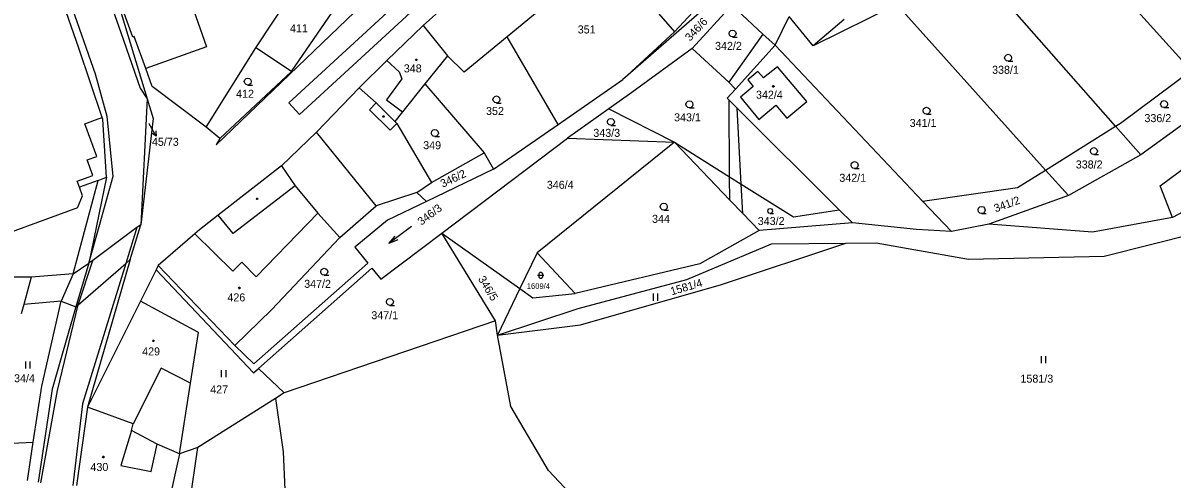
# Model space of a CAD drawing. Extents: x -609861 to -605046, y -1120287 to -1116307.
# Drawn here: x -607249.2 to -607005, y -1119513.1 to -1119416.3 of the extents above; entities that cross this region are included whole.
import ezdxf

# ---------------------------------------------------------------- set-up
doc = ezdxf.new("R2010")
doc.units = 0
for name, color, linetype in [('Vrstva 1', 7, 'Continuous'), ('Vrstva 2', 7, 'Continuous'), ('Vrstva 3', 7, 'Continuous'), ('Vrstva 4', 7, 'Continuous'), ('Vrstva 5', 7, 'Continuous'), ('Vrstva 7', 7, 'Continuous')]:
    doc.layers.add(name, color=color, linetype=linetype)

msp = doc.modelspace()

# ---------------------------------------------------------------- linework, layer by layer
at = {"layer": 'Vrstva 1'}
for p, q in [((-607237.33, -1119421.61), (-607253.59, -1119375.28)), ((-607001.13, -1119426.36), (-607038.14, -1119385.31)), ((-607236.44, -1119395.61), (-607228.46, -1119418.25)), ((-607017.22, -1119438.2), (-607052.5, -1119398.06)), ((-607231.75, -1119402.89), (-607222.82, -1119432.37)), ((-607225.88, -1119419.25), (-607231.75, -1119402.89)), ((-607148.59, -1119402.8), (-607164.25, -1119416.76)), ((-607124.65, -1119402.22), (-607110.88, -1119418.17)), ((-607095.15, -1119405), (-607121.84, -1119428.29)), ((-607199.77, -1119421.56), (-607190.51, -1119407.49)), ((-607110.88, -1119418.17), (-607101.94, -1119408.54)), ((-607192.19, -1119426.58), (-607182.74, -1119412.74)), ((-607098.67, -1119412.49), (-607107.15, -1119421.67)), ((-607098.67, -1119412.49), (-607092.1, -1119418.62)), ((-607063.63, -1119412.31), (-607081.39, -1119421.12)), ((-607032.07, -1119447.49), (-607063.63, -1119412.31)), ((-607139.58, -1119413.63), (-607146.4, -1119419.17)), ((-607089.51, -1119420.98), (-607086.49, -1119414.89)), ((-607081.39, -1119421.12), (-607086.49, -1119414.89)), ((-607074.87, -1119415.55), (-607081.39, -1119421.12)), ((-607164.25, -1119416.76), (-607171.92, -1119424.22)), ((-607164.25, -1119416.76), (-607159.04, -1119423.2)), ((-607121.84, -1119428.29), (-607110.88, -1119418.17)), ((-607225.59, -1119419.12), (-607225.88, -1119419.25)), ((-607223.11, -1119425.93), (-607225.59, -1119419.12)), ((-607146.4, -1119419.17), (-607155.56, -1119426.67)), ((-607135.57, -1119437.81), (-607146.4, -1119419.17)), ((-607092.1, -1119418.62), (-607089.51, -1119420.98)), ((-607232.4, -1119436.31), (-607237.33, -1119421.61)), ((-607210.31, -1119438.36), (-607199.77, -1119421.56)), ((-607192.19, -1119426.58), (-607199.77, -1119421.56)), ((-607107.15, -1119421.67), (-607119.95, -1119431.03)), ((-607099.31, -1119428.81), (-607107.15, -1119421.67)), ((-607089.51, -1119420.98), (-607097.95, -1119430.33)), ((-607058.19, -1119454.08), (-607089.51, -1119420.98)), ((-607007.72, -1119450.85), (-606967.9, -1119420.89)), ((-607171.92, -1119424.22), (-607177.8, -1119430)), ((-607159.04, -1119423.2), (-607163.85, -1119429.17)), ((-607155.56, -1119426.67), (-607159.04, -1119423.2)), ((-607221.76, -1119429.72), (-607223.11, -1119425.93)), ((-607207.44, -1119440.79), (-607192.19, -1119426.58)), ((-607093.2, -1119426.58), (-607095.29, -1119428.36)), ((-607091.95, -1119427.92), (-607093.2, -1119426.58)), ((-607089.02, -1119425.54), (-607091.95, -1119427.92)), ((-607082.74, -1119432.9), (-607089.02, -1119425.54)), ((-607016.14, -1119437.52), (-607001.13, -1119426.36)), ((-607210.31, -1119438.36), (-607221.76, -1119429.72)), ((-607177.8, -1119430), (-607186.85, -1119439.42)), ((-607177.8, -1119430), (-607174.21, -1119433.22)), ((-607163.85, -1119429.17), (-607168.64, -1119435.15)), ((-607163.85, -1119429.17), (-607151.3, -1119443.8)), ((-607135.57, -1119437.81), (-607121.84, -1119428.29)), ((-607097.95, -1119430.33), (-607099.67, -1119432.23)), ((-607097.95, -1119430.33), (-607099.31, -1119428.81)), ((-607094.13, -1119429.78), (-607096.87, -1119432.02)), ((-607095.29, -1119428.36), (-607094.13, -1119429.78)), ((-607222.82, -1119432.37), (-607224.2, -1119459.11)), ((-607222.82, -1119432.37), (-607221.57, -1119436.51)), ((-607119.95, -1119431.03), (-607124.82, -1119434.49)), ((-607099.67, -1119432.23), (-607099.28, -1119432.62)), ((-607099.28, -1119432.62), (-607097.53, -1119434.36)), ((-607096.87, -1119432.02), (-607092.98, -1119436.72)), ((-606995.61, -1119432.48), (-607011.88, -1119444.28)), ((-607174.21, -1119433.22), (-607170.24, -1119437.15)), ((-607168.64, -1119435.15), (-607170.24, -1119437.15)), ((-607124.82, -1119434.49), (-607133.56, -1119440.71)), ((-607124.82, -1119434.49), (-607110.88, -1119441.56)), ((-607097.53, -1119434.36), (-607075.89, -1119455.94)), ((-607092.98, -1119436.72), (-607089.32, -1119433.7)), ((-607089.32, -1119433.7), (-607087.04, -1119436.46)), ((-607087.04, -1119436.46), (-607082.74, -1119432.9)), ((-607232.24, -1119436.78), (-607232.4, -1119436.31)), ((-607231.44, -1119449.01), (-607232.24, -1119436.78)), ((-607221.57, -1119436.51), (-607224.2, -1119459.11)), ((-607170.24, -1119437.15), (-607169.81, -1119437.57)), ((-607169.81, -1119437.57), (-607162.47, -1119450.1)), ((-607017.22, -1119438.2), (-607016.14, -1119437.52)), ((-606966.05, -1119436.64), (-607005.12, -1119457.56)), ((-607207.44, -1119440.79), (-607210.31, -1119438.36)), ((-607186.85, -1119439.42), (-607194.35, -1119446.56)), ((-607174.25, -1119455.12), (-607186.85, -1119439.42)), ((-607149.3, -1119447.33), (-607135.57, -1119437.81)), ((-607032.07, -1119447.49), (-607017.22, -1119438.2)), ((-607011.88, -1119444.28), (-607017.22, -1119438.2)), ((-607160.27, -1119460.89), (-607133.56, -1119440.71)), ((-607110.88, -1119441.56), (-607140.02, -1119465.08)), ((-607133.56, -1119440.71), (-607110.88, -1119441.56)), ((-607099.12, -1119453.85), (-607110.88, -1119441.56)), ((-607110.88, -1119441.56), (-607099.16, -1119448.93)), ((-607162.47, -1119450.1), (-607151.3, -1119443.8)), ((-607151.3, -1119443.8), (-607149.3, -1119447.33)), ((-607011.88, -1119444.28), (-607027.23, -1119452.88)), ((-607194.35, -1119446.56), (-607207.78, -1119457.09)), ((-607149.3, -1119447.33), (-607163.53, -1119454.16)), ((-607238.57, -1119469.54), (-607233.22, -1119449.68)), ((-607233.22, -1119449.68), (-607237.2, -1119451.15)), ((-607231.44, -1119449.01), (-607235.21, -1119467.26)), ((-607233.22, -1119449.68), (-607231.44, -1119449.01)), ((-607099.16, -1119448.93), (-607096.69, -1119450.49)), ((-607038.04, -1119451.22), (-607032.07, -1119447.49)), ((-607027.23, -1119452.88), (-607032.07, -1119447.49)), ((-607236.55, -1119452.93), (-607237.2, -1119451.15)), ((-607165.56, -1119452.22), (-607162.47, -1119450.1)), ((-607163.53, -1119454.16), (-607165.56, -1119452.22)), ((-607096.69, -1119450.49), (-607085.63, -1119457.44)), ((-607058.19, -1119454.08), (-607038.04, -1119451.22)), ((-607005.12, -1119457.56), (-607007.72, -1119450.85)), ((-607237.63, -1119455.51), (-607236.55, -1119452.93)), ((-607163.53, -1119454.16), (-607171.83, -1119458.14)), ((-607096.36, -1119456.74), (-607099.12, -1119453.85)), ((-607052.07, -1119460.54), (-607058.19, -1119454.08)), ((-607027.23, -1119452.88), (-607044.09, -1119459)), ((-607237.63, -1119455.51), (-607257.48, -1119462.76)), ((-607207.78, -1119457.09), (-607211.7, -1119460.15)), ((-607181.92, -1119461.79), (-607174.25, -1119455.12)), ((-607092.9, -1119460.35), (-607096.36, -1119456.74)), ((-607085.63, -1119457.44), (-607075.89, -1119455.94)), ((-607075.89, -1119455.94), (-607073.1, -1119458.72)), ((-607226.43, -1119466.51), (-607224.2, -1119459.11)), ((-607224.2, -1119459.11), (-607225.02, -1119459.72)), ((-607171.83, -1119458.14), (-607178.78, -1119463.85)), ((-607073.1, -1119458.72), (-607092.9, -1119460.35)), ((-607059.46, -1119460.09), (-607073.1, -1119458.72)), ((-607044.09, -1119459), (-607052.07, -1119460.54)), ((-607022.08, -1119460.71), (-607044.09, -1119459)), ((-607005.12, -1119457.56), (-607022.08, -1119460.71)), ((-607225.02, -1119459.72), (-607234.41, -1119466.67)), ((-607212.7, -1119461.03), (-607220.47, -1119467.79)), ((-607211.7, -1119460.15), (-607212.7, -1119461.03)), ((-607196.46, -1119477.15), (-607181.92, -1119461.79)), ((-607173.2, -1119470.65), (-607160.27, -1119460.89)), ((-607148.85, -1119479.47), (-607160.27, -1119460.89)), ((-607160.27, -1119460.89), (-607143.7, -1119472.67)), ((-607092.9, -1119460.35), (-607105.49, -1119467.38)), ((-607052.07, -1119460.54), (-607059.46, -1119460.09)), ((-607019.61, -1119465.77), (-607000.24, -1119460.88)), ((-607178.78, -1119463.85), (-607175.99, -1119467.25)), ((-607108.26, -1119470.76), (-607090.27, -1119463.12)), ((-607100.92, -1119471.76), (-607074.51, -1119462.99)), ((-607090.27, -1119463.12), (-607074.51, -1119462.99)), ((-607074.51, -1119462.99), (-607068.08, -1119462.94)), ((-607068.08, -1119462.94), (-607048.41, -1119466.4)), ((-607226.43, -1119466.51), (-607235.51, -1119497.84)), ((-607234.41, -1119466.67), (-607235.21, -1119467.26)), ((-607227.38, -1119467.33), (-607226.43, -1119466.51)), ((-607140.02, -1119465.08), (-607143.7, -1119472.67)), ((-607131.97, -1119473.72), (-607140.02, -1119465.08)), ((-607048.41, -1119466.4), (-607019.61, -1119465.77)), ((-607237.51, -1119476.11), (-607227.38, -1119467.33)), ((-607220.92, -1119468.68), (-607224.23, -1119475.31)), ((-607220.47, -1119467.79), (-607220.92, -1119468.68)), ((-607220.92, -1119468.68), (-607200.29, -1119490.58)), ((-607204.23, -1119484.75), (-607220.47, -1119467.79)), ((-607175.99, -1119467.25), (-607200.19, -1119488.63)), ((-607199.18, -1119489.6), (-607175.1, -1119468.33)), ((-607175.1, -1119468.33), (-607173.2, -1119470.65)), ((-607105.49, -1119467.38), (-607131.97, -1119473.72)), ((-607247.44, -1119470.25), (-607255.74, -1119470.24)), ((-607238.57, -1119469.54), (-607247.44, -1119470.25)), ((-607131.34, -1119476.92), (-607108.26, -1119470.76)), ((-607130.82, -1119480.34), (-607100.92, -1119471.76)), ((-607143.7, -1119472.67), (-607148.47, -1119482.52)), ((-607143.7, -1119472.67), (-607140.96, -1119474.62)), ((-607140.96, -1119474.62), (-607131.97, -1119473.72)), ((-607249.06, -1119476.07), (-607249.56, -1119478.01)), ((-607241.13, -1119475.32), (-607249.06, -1119476.07)), ((-607245.24, -1119493.35), (-607241.13, -1119475.32)), ((-607237.97, -1119476.51), (-607243.03, -1119493.99)), ((-607241.13, -1119475.32), (-607237.97, -1119476.51)), ((-607237.97, -1119476.51), (-607237.51, -1119476.11)), ((-607224.23, -1119475.31), (-607235.51, -1119497.84)), ((-607211.92, -1119481.95), (-607224.23, -1119475.31)), ((-607204.23, -1119484.75), (-607196.46, -1119477.15)), ((-607148.47, -1119482.52), (-607131.34, -1119476.92)), ((-607148.85, -1119479.47), (-607193.77, -1119494.81)), ((-607148.47, -1119482.52), (-607148.85, -1119479.47)), ((-607148.47, -1119482.52), (-607130.82, -1119480.34)), ((-607213.62, -1119492.77), (-607211.92, -1119481.95)), ((-607145.62, -1119497.73), (-607148.47, -1119482.52)), ((-607200.19, -1119488.63), (-607204.23, -1119484.75)), ((-607200.29, -1119490.58), (-607199.18, -1119489.6)), ((-607193.77, -1119494.81), (-607199.18, -1119489.6)), ((-607247.03, -1119505.27), (-607245.24, -1119493.35)), ((-607215.96, -1119507.72), (-607213.62, -1119492.77)), ((-607243.03, -1119493.99), (-607245.98, -1119513.78)), ((-607195.61, -1119495.99), (-607212.05, -1119506.38)), ((-607193.77, -1119494.81), (-607195.61, -1119495.99)), ((-607195.61, -1119495.99), (-607193.96, -1119507.33)), ((-607235.51, -1119497.84), (-607237.83, -1119514.46)), ((-607225.84, -1119501.39), (-607235.51, -1119497.84)), ((-607137.61, -1119511.27), (-607145.62, -1119497.73)), ((-607226.18, -1119502.76), (-607225.84, -1119501.39)), ((-607220.75, -1119505.72), (-607226.18, -1119502.76)), ((-607256.67, -1119505.75), (-607247.03, -1119505.27)), ((-607248.25, -1119513.44), (-607247.03, -1119505.27)), ((-607215.96, -1119507.72), (-607220.75, -1119505.72)), ((-607215.96, -1119507.72), (-607218.31, -1119518.31)), ((-607212.05, -1119506.38), (-607215.96, -1119507.72)), ((-607213.89, -1119519.02), (-607212.05, -1119506.38)), ((-607193.96, -1119507.33), (-607191.55, -1119566.15)), ((-607127.78, -1119521.72), (-607137.61, -1119511.27))]:
    msp.add_line(p, q, dxfattribs=at)
for points in [[(-607231.3, -1119436.13), (-607233.78, -1119427.14), (-607244.41, -1119396.79)], [(-607228.46, -1119418.25), (-607224.32, -1119430.08), (-607222.82, -1119432.37)], [(-607235.21, -1119467.26), (-607232.89, -1119458.96), (-607230.08, -1119448.76), (-607231.3, -1119436.13)]]:
    msp.add_lwpolyline(points, dxfattribs=at)
at = {"layer": 'Vrstva 3'}
for p, q in [((-607166.705, -1119459.503), (-607171.495, -1119463.117)), ((-607115.38, -1119473.73), (-607115.38, -1119475.23)), ((-607114.38, -1119475.23), (-607114.38, -1119473.73)), ((-607248.67, -1119488.15), (-607248.67, -1119489.65)), ((-607247.67, -1119489.65), (-607247.67, -1119488.15)), ((-607033.04, -1119487.01), (-607033.04, -1119488.51)), ((-607032.04, -1119488.51), (-607032.04, -1119487.01)), ((-607207.1, -1119490), (-607207.1, -1119491.5)), ((-607206.1, -1119491.5), (-607206.1, -1119490))]:
    msp.add_line(p, q, dxfattribs=at)
for points in [[(-607098.53, -1119419.23), (-607098.91, -1119419.13), (-607099.18, -1119418.86), (-607099.28, -1119418.49), (-607099.18, -1119418.12), (-607098.91, -1119417.85), (-607098.54, -1119417.75), (-607098.17, -1119417.85), (-607097.9, -1119418.12), (-607097.8, -1119418.5), (-607097.9, -1119418.88), (-607098.17, -1119419.15), (-607098.55, -1119419.25), (-607097.55, -1119419.25)], [(-607040.02, -1119424.38), (-607040.4, -1119424.28), (-607040.67, -1119424.01), (-607040.77, -1119423.64), (-607040.67, -1119423.27), (-607040.4, -1119423), (-607040.03, -1119422.9), (-607039.66, -1119423), (-607039.39, -1119423.27), (-607039.29, -1119423.65), (-607039.39, -1119424.03), (-607039.66, -1119424.3), (-607040.04, -1119424.4), (-607039.04, -1119424.4)], [(-607201.46, -1119429.43), (-607201.84, -1119429.33), (-607202.11, -1119429.06), (-607202.21, -1119428.69), (-607202.11, -1119428.32), (-607201.84, -1119428.05), (-607201.47, -1119427.95), (-607201.1, -1119428.05), (-607200.83, -1119428.32), (-607200.73, -1119428.7), (-607200.83, -1119429.08), (-607201.1, -1119429.35), (-607201.48, -1119429.45), (-607200.48, -1119429.45)], [(-607148.67, -1119433.24), (-607149.05, -1119433.14), (-607149.32, -1119432.87), (-607149.42, -1119432.5), (-607149.32, -1119432.13), (-607149.05, -1119431.86), (-607148.68, -1119431.76), (-607148.31, -1119431.86), (-607148.04, -1119432.13), (-607147.94, -1119432.51), (-607148.04, -1119432.89), (-607148.31, -1119433.16), (-607148.69, -1119433.26), (-607147.69, -1119433.26)], [(-607107.68, -1119434.27), (-607108.06, -1119434.17), (-607108.33, -1119433.9), (-607108.43, -1119433.53), (-607108.33, -1119433.16), (-607108.06, -1119432.89), (-607107.69, -1119432.79), (-607107.32, -1119432.89), (-607107.05, -1119433.16), (-607106.95, -1119433.54), (-607107.05, -1119433.92), (-607107.32, -1119434.19), (-607107.7, -1119434.29), (-607106.7, -1119434.29)], [(-607006.91, -1119434.22), (-607007.29, -1119434.12), (-607007.56, -1119433.85), (-607007.66, -1119433.48), (-607007.56, -1119433.11), (-607007.29, -1119432.84), (-607006.92, -1119432.74), (-607006.55, -1119432.84), (-607006.28, -1119433.11), (-607006.18, -1119433.49), (-607006.28, -1119433.87), (-607006.55, -1119434.14), (-607006.93, -1119434.24), (-607005.93, -1119434.24)], [(-607057.34, -1119435.63), (-607057.72, -1119435.53), (-607057.99, -1119435.26), (-607058.09, -1119434.89), (-607057.99, -1119434.52), (-607057.72, -1119434.25), (-607057.35, -1119434.15), (-607056.98, -1119434.25), (-607056.71, -1119434.52), (-607056.61, -1119434.9), (-607056.71, -1119435.28), (-607056.98, -1119435.55), (-607057.36, -1119435.65), (-607056.36, -1119435.65)], [(-607124.36, -1119437.99), (-607124.74, -1119437.89), (-607125.01, -1119437.62), (-607125.11, -1119437.25), (-607125.01, -1119436.88), (-607124.74, -1119436.61), (-607124.37, -1119436.51), (-607124, -1119436.61), (-607123.73, -1119436.88), (-607123.63, -1119437.26), (-607123.73, -1119437.64), (-607124, -1119437.91), (-607124.38, -1119438.01), (-607123.38, -1119438.01)], [(-607161.73, -1119440.36), (-607162.11, -1119440.26), (-607162.38, -1119439.99), (-607162.48, -1119439.62), (-607162.38, -1119439.25), (-607162.11, -1119438.98), (-607161.74, -1119438.88), (-607161.37, -1119438.98), (-607161.1, -1119439.25), (-607161, -1119439.63), (-607161.1, -1119440.01), (-607161.37, -1119440.28), (-607161.75, -1119440.38), (-607160.75, -1119440.38)], [(-607021.8, -1119444.2), (-607022.18, -1119444.1), (-607022.45, -1119443.83), (-607022.55, -1119443.46), (-607022.45, -1119443.09), (-607022.18, -1119442.82), (-607021.81, -1119442.72), (-607021.44, -1119442.82), (-607021.17, -1119443.09), (-607021.07, -1119443.47), (-607021.17, -1119443.85), (-607021.44, -1119444.12), (-607021.82, -1119444.22), (-607020.82, -1119444.22)], [(-607072.61, -1119447.17), (-607072.99, -1119447.07), (-607073.26, -1119446.8), (-607073.36, -1119446.43), (-607073.26, -1119446.06), (-607072.99, -1119445.79), (-607072.62, -1119445.69), (-607072.25, -1119445.79), (-607071.98, -1119446.06), (-607071.88, -1119446.44), (-607071.98, -1119446.82), (-607072.25, -1119447.09), (-607072.63, -1119447.19), (-607071.63, -1119447.19)], [(-607113.14, -1119456), (-607113.52, -1119455.9), (-607113.79, -1119455.63), (-607113.89, -1119455.26), (-607113.79, -1119454.89), (-607113.52, -1119454.62), (-607113.15, -1119454.52), (-607112.78, -1119454.62), (-607112.51, -1119454.89), (-607112.41, -1119455.27), (-607112.51, -1119455.65), (-607112.78, -1119455.92), (-607113.16, -1119456.02), (-607112.16, -1119456.02)], [(-607090.54, -1119456.71), (-607090.806, -1119456.64), (-607090.995, -1119456.451), (-607091.065, -1119456.192), (-607090.995, -1119455.933), (-607090.806, -1119455.744), (-607090.547, -1119455.674), (-607090.288, -1119455.744), (-607090.099, -1119455.933), (-607090.029, -1119456.199), (-607090.099, -1119456.465), (-607090.288, -1119456.654), (-607090.554, -1119456.724), (-607089.854, -1119456.724)], [(-607045.64, -1119456.71), (-607046.02, -1119456.61), (-607046.29, -1119456.34), (-607046.39, -1119455.97), (-607046.29, -1119455.6), (-607046.02, -1119455.33), (-607045.65, -1119455.23), (-607045.28, -1119455.33), (-607045.01, -1119455.6), (-607044.91, -1119455.98), (-607045.01, -1119456.36), (-607045.28, -1119456.63), (-607045.66, -1119456.73), (-607044.66, -1119456.73)], [(-607169.597, -1119462.311), (-607171.495, -1119463.117), (-607170.199, -1119461.513)], [(-607185.24, -1119469.81), (-607185.62, -1119469.71), (-607185.89, -1119469.44), (-607185.99, -1119469.07), (-607185.89, -1119468.7), (-607185.62, -1119468.43), (-607185.25, -1119468.33), (-607184.88, -1119468.43), (-607184.61, -1119468.7), (-607184.51, -1119469.08), (-607184.61, -1119469.46), (-607184.88, -1119469.73), (-607185.26, -1119469.83), (-607184.26, -1119469.83)], [(-607139.98, -1119469.83), (-607139.091, -1119469.83), (-607138.58, -1119469.83)], [(-607171.29, -1119476.22), (-607171.67, -1119476.12), (-607171.94, -1119475.85), (-607172.04, -1119475.48), (-607171.94, -1119475.11), (-607171.67, -1119474.84), (-607171.3, -1119474.74), (-607170.93, -1119474.84), (-607170.66, -1119475.11), (-607170.56, -1119475.49), (-607170.66, -1119475.87), (-607170.93, -1119476.14), (-607171.31, -1119476.24), (-607170.31, -1119476.24)]]:
    msp.add_lwpolyline(points, dxfattribs=at)
msp.add_lwpolyline([(-607139.63, -1119469.48), (-607139.56, -1119469.277), (-607139.385, -1119469.151), (-607139.168, -1119469.151), (-607138.993, -1119469.277), (-607138.923, -1119469.48), (-607138.923, -1119470.18), (-607138.993, -1119470.383), (-607139.168, -1119470.509), (-607139.385, -1119470.509), (-607139.56, -1119470.383), (-607139.63, -1119470.18)], close=True, dxfattribs=at)
at = {"layer": 'Vrstva 4'}
for p, q in [((-607192.79, -1119433.18), (-607144.82, -1119389.11)), ((-607142.32, -1119391.42), (-607190.52, -1119435.66)), ((-607217.77, -1119399.88), (-607210.24, -1119421.33)), ((-607208.16, -1119442.14), (-607177.06, -1119412.23)), ((-607092.1, -1119418.62), (-607099.31, -1119428.81)), ((-607210.24, -1119421.33), (-607223.11, -1119425.93)), ((-607171.92, -1119424.22), (-607169.34, -1119426.65)), ((-607169.34, -1119426.65), (-607168.77, -1119428.1)), ((-607168.77, -1119428.1), (-607172.05, -1119432.61)), ((-607172.05, -1119432.61), (-607168.64, -1119435.15)), ((-607099.16, -1119448.93), (-607099.28, -1119432.62)), ((-607190.52, -1119435.66), (-607192.79, -1119433.18)), ((-607174.21, -1119433.22), (-607175.65, -1119434.69)), ((-607175.65, -1119434.69), (-607171.26, -1119439.03)), ((-607096.69, -1119450.49), (-607097.53, -1119434.36)), ((-607236.07, -1119437.65), (-607233.26, -1119436.62)), ((-607233.53, -1119444.59), (-607236.07, -1119437.65)), ((-607233.26, -1119436.62), (-607232.4, -1119436.31)), ((-607171.26, -1119439.03), (-607169.81, -1119437.57)), ((-607207.44, -1119440.79), (-607208.16, -1119442.14)), ((-607235.6, -1119445.35), (-607233.53, -1119444.59)), ((-607234.4, -1119448.63), (-607235.6, -1119445.35)), ((-607194.35, -1119446.56), (-607191.42, -1119450.85)), ((-607237.68, -1119449.83), (-607234.4, -1119448.63)), ((-607237.2, -1119451.15), (-607237.68, -1119449.83)), ((-607099.12, -1119453.85), (-607099.16, -1119448.93)), ((-607191.42, -1119450.85), (-607204.6, -1119460.96)), ((-607191.42, -1119450.85), (-607186.6, -1119456.67)), ((-607165.56, -1119452.22), (-607174.25, -1119455.12)), ((-607096.36, -1119456.74), (-607096.69, -1119450.49)), ((-607204.6, -1119460.96), (-607207.78, -1119457.09)), ((-607199.71, -1119470.13), (-607186.6, -1119456.67)), ((-607186.6, -1119456.67), (-607181.92, -1119461.79)), ((-607225.02, -1119459.72), (-607227.38, -1119467.33)), ((-607212.7, -1119461.03), (-607204.63, -1119468.93)), ((-607237.51, -1119476.11), (-607234.41, -1119466.67)), ((-607238.57, -1119469.54), (-607235.21, -1119467.26)), ((-607235.21, -1119467.26), (-607237.97, -1119476.51)), ((-607227.38, -1119467.33), (-607236.54, -1119497.16)), ((-607204.63, -1119468.93), (-607202.72, -1119467.08)), ((-607202.72, -1119467.08), (-607199.71, -1119470.13)), ((-607247.44, -1119470.25), (-607249.06, -1119476.07)), ((-607238.57, -1119469.54), (-607241.13, -1119475.32)), ((-607241.85, -1119494.28), (-607237.51, -1119476.11)), ((-607219.88, -1119489.52), (-607225.84, -1119501.39)), ((-607213.62, -1119492.77), (-607219.88, -1119489.52)), ((-607245.41, -1119513.88), (-607241.85, -1119494.28)), ((-607236.54, -1119497.16), (-607238.65, -1119514.47)), ((-607226.18, -1119502.76), (-607228.41, -1119510.24)), ((-607222.01, -1119511.5), (-607220.75, -1119505.72)), ((-607228.41, -1119510.24), (-607222.01, -1119511.5))]:
    msp.add_line(p, q, dxfattribs=at)
at = {"layer": 'Vrstva 5'}
for points in [[(-607165.59, -1119423.91), (-607165.5, -1119424.06), (-607165.59, -1119424.21), (-607165.77, -1119424.21), (-607165.86, -1119424.06), (-607165.77, -1119423.91)], [(-607089.78, -1119429.56), (-607089.69, -1119429.71), (-607089.78, -1119429.86), (-607089.96, -1119429.86), (-607090.05, -1119429.71), (-607089.96, -1119429.56)], [(-607172.57, -1119435.99), (-607172.48, -1119436.14), (-607172.57, -1119436.29), (-607172.75, -1119436.29), (-607172.84, -1119436.14), (-607172.75, -1119435.99)], [(-607199.4, -1119453.44), (-607199.31, -1119453.59), (-607199.4, -1119453.74), (-607199.58, -1119453.74), (-607199.67, -1119453.59), (-607199.58, -1119453.44)], [(-607203.16, -1119472.39), (-607203.07, -1119472.54), (-607203.16, -1119472.69), (-607203.34, -1119472.69), (-607203.43, -1119472.54), (-607203.34, -1119472.39)], [(-607221.41, -1119483.61), (-607221.32, -1119483.76), (-607221.41, -1119483.91), (-607221.59, -1119483.91), (-607221.68, -1119483.76), (-607221.59, -1119483.61)], [(-607232.03, -1119508.26), (-607231.94, -1119508.41), (-607232.03, -1119508.56), (-607232.21, -1119508.56), (-607232.3, -1119508.41), (-607232.21, -1119508.26)]]:
    msp.add_lwpolyline(points, close=True, dxfattribs=at)
at = {"layer": 'Vrstva 7'}
for p in [(-607222.45, -1119437.67), (-607220.92, -1119440.292)]:
    msp.add_line(p, (-607222.43, -1119437.7), dxfattribs=at)
msp.add_lwpolyline([(-607220.991, -1119439.177), (-607220.92, -1119440.292), (-607221.855, -1119439.68)], dxfattribs=at)

# ---------------------------------------------------------------- texts
at = {"layer": 'Vrstva 2'}
for s, height, p in [('411', 1.7, (-607192.513, -1119418.25)), ('351', 1.7, (-607131.413, -1119418.48)), ('342/2', 1.7, (-607102.253, -1119421.97)), ('348', 1.7, (-607168.343, -1119426.75)), ('338/1', 1.7, (-607043.433, -1119427.05)), ('412', 1.7, (-607203.953, -1119432.13)), ('342/4', 1.7, (-607093.563, -1119432.34)), ('352', 1.7, (-607150.883, -1119435.79)), ('45/73', 0.1, (-607222.657, -1119437.67)), ('343/1', 1.7, (-607110.953, -1119437.14)), ('341/1', 1.7, (-607060.933, -1119438.34)), ('336/2', 1.7, (-607011.083, -1119437.31)), ('343/3', 1.7, (-607128.103, -1119440.44)), ('349', 1.7, (-607164.223, -1119443.06)), ('338/2', 1.7, (-607025.663, -1119447.15)), ('346/4', 1.7, (-607137.973, -1119451.47)), ('342/1', 1.7, (-607075.863, -1119449.98)), ('344', 1.7, (-607115.633, -1119458.7)), ('343/2', 1.7, (-607093.193, -1119459.16)), ('347/2', 1.7, (-607189.503, -1119472.5)), ('1609/4', 1.2, (-607142.223, -1119472.73)), ('426', 1.7, (-607205.803, -1119475.38)), ('347/1', 1.7, (-607175.243, -1119479.17)), ('429', 1.7, (-607223.903, -1119486.85)), ('434/4', 1.7, (-607252.373, -1119492.55)), ('1581/3', 1.7, (-607037.407, -1119492.63)), ('427', 1.7, (-607209.453, -1119494.92)), ('430', 1.7, (-607234.883, -1119511.39))]:
    msp.add_text(s, height=height, dxfattribs=at).set_placement(p)
for s, rotation, p in [('346/2', 25.21014, (-607160.085, -1119451.259)), ('346/3', 36.89848, (-607164.62, -1119459.327)), ('341/2', 19.82434, (-607042.687, -1119456.489)), ('346/5', 301.49039, (-607152.646, -1119470.612)), ('1581/4', 16.21471, (-607111.463, -1119474.1))]:
    msp.add_text(s, height=1.7, rotation=rotation, dxfattribs=at).set_placement(p)
at = {"layer": 'Vrstva 7'}
msp.add_text('346/6', height=1.7, rotation=46.81065, dxfattribs=at).set_placement((-607107.58, -1119420.25))
msp.add_text('45/73', height=1.7, dxfattribs=at).set_placement((-607221.827, -1119442.34))

doc.saveas('drawing.dxf')
